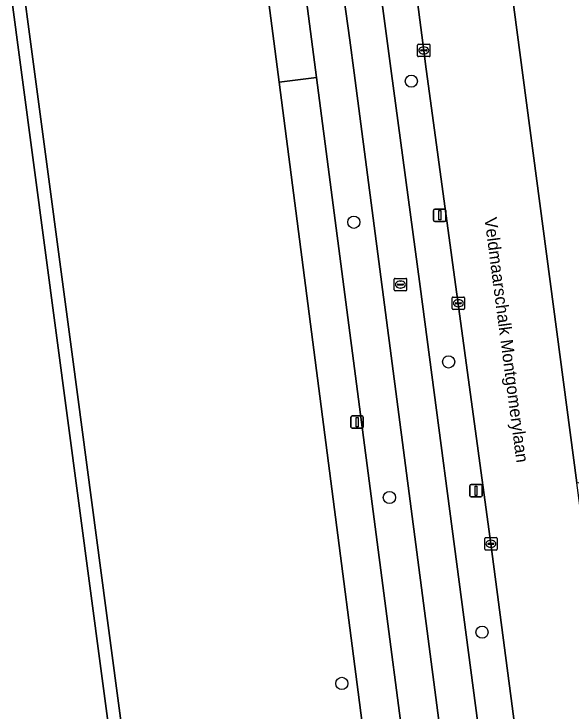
# Model space of a CAD drawing. Extents: x 160554 to 161248, y 385329 to 386506.
# Drawn here: x 161111.1 to 161155.8, y 385873.4 to 385929.4 of the extents above; entities that cross this region are included whole.
import ezdxf

# ---------------------------------------------------------------- set-up
doc = ezdxf.new("R2010")
doc.units = 0
for name, color, linetype in [('IMGEO_Berm_groen', 7, 'Continuous'), ('IMGEO_Boom', 7, 'Continuous'), ('IMGEO_Fietspad_gesloten', 7, 'Continuous'), ('IMGEO_Groenvoorziening', 7, 'Continuous'), ('IMGEO_Haag', 7, 'Continuous'), ('IMGEO_Kolk', 7, 'Continuous'), ('IMGEO_Lichtmast', 7, 'Continuous'), ('IMGEO_Openbare_ruimte_label', 7, 'Continuous'), ('IMGEO_Pand', 7, 'Continuous'), ('IMGEO_Rijbaan_regionaal_gesloten', 7, 'Continuous'), ('IMGEO_Rioolput', 7, 'Continuous'), ('IMGEO_Voetpad_open', 7, 'Continuous')]:
    doc.layers.add(name, color=color, linetype=linetype)

msp = doc.modelspace()

# ---------------------------------------------------------------- linework, layer by layer
at = {"layer": 'IMGEO_Berm_groen'}
for points in [[(161113.936, 386124.668), (161113.973, 386124.396), (161114.009, 386124.124), (161114.019, 386124.048), (161114.029, 386123.972), (161114.09, 386123.518), (161114.101, 386123.435), (161114.201, 386122.678), (161117.244, 386105.163), (161118.602, 386095.351), (161141.35, 385925.019), (161143.69, 385907.496), (161151.452, 385848.709)], [(161133.148, 386066.22), (161134.065, 386059.712), (161151.71, 385926.299), (161156.285, 385891.733), (161156.477, 385891.759), (161156.741, 385891.906), (161157.448, 385893.102), (161158.255, 385895.567)], [(161154.812, 385843.88), (161154.606, 385846.156), (161152.178, 385865.454), (161149.384, 385886.841), (161144.136, 385925.363), (161143.986, 385926.464), (161138.432, 385969.231)]]:
    msp.add_lwpolyline(points, dxfattribs=at)
at = {"layer": 'IMGEO_Boom'}
for centre in [(161142.985, 385923.998), (161138.368, 385912.663), (161145.983, 385901.447), (161141.225, 385890.555), (161148.669, 385879.741), (161137.407, 385875.632)]:
    msp.add_circle(centre, 0.489, dxfattribs=at)
at = {"layer": 'IMGEO_Fietspad_gesloten'}
for points in [[(161111.472, 386134.521), (161111.149, 386135.466), (161110.258, 386138.254), (161106.812, 386137.525), (161107.634, 386135.457), (161107.761, 386135.119), (161108.794, 386132.329), (161110.28, 386126.892), (161110.531, 386125.651), (161111.412, 386121.611), (161113.888, 386108.427), (161119.01, 386071.603), (161123.854, 386033.968), (161125.68, 386021.034), (161126.999, 386010.941), (161128.166, 386002.978), (161129.434, 385991.971), (161133.517, 385961.082), (161135.875, 385944.268), (161136.446, 385938.828), (161138.05, 385927.289), (161138.394, 385924.653), (161148.452, 385847.677)], [(161151.452, 385848.709), (161143.69, 385907.496), (161141.35, 385925.019), (161118.602, 386095.351), (161117.244, 386105.163), (161114.201, 386122.678), (161114.101, 386123.435), (161114.09, 386123.518), (161114.029, 386123.972), (161114.019, 386124.048), (161114.009, 386124.124), (161113.973, 386124.396), (161113.936, 386124.668)]]:
    msp.add_lwpolyline(points, dxfattribs=at)
at = {"layer": 'IMGEO_Groenvoorziening'}
for points in [[(161129.434, 385991.971), (161128.166, 386002.978), (161126.999, 386010.941), (161125.68, 386021.034), (161123.854, 386033.968), (161119.01, 386071.603), (161113.888, 386108.427), (161111.412, 386121.611), (161110.531, 386125.651), (161108.702, 386125.203), (161108.723, 386125.09), (161109.048, 386123.143), (161109.072, 386122.96), (161109.413, 386120.419), (161112.454, 386099.623), (161125.479, 386000), (161135.368, 385924.28), (161147.764, 385829.368), (161149.183, 385819.023), (161150.29, 385819.102), (161150.208, 385819.722), (161149.367, 385837.379)], [(161148.452, 385847.677), (161138.394, 385924.653), (161138.05, 385927.289), (161136.446, 385938.828), (161135.875, 385944.268), (161133.517, 385961.082), (161129.434, 385991.971)], [(161132.353, 385923.907), (161130.428, 385938.734), (161127.194, 385962.541), (161093.966, 385960.914), (161094.874, 385953.891), (161097.601, 385954.29), (161108.541, 385955.891), (161109.928, 385945.494), (161112.775, 385924.141), (161115.749, 385901.843), (161118.463, 385881.489), (161121.251, 385860.582), (161122.752, 385849.325), (161123.708, 385842.158), (161122.665, 385842.019), (161112.744, 385840.696), (161112.591, 385841.865), (161109.707, 385841.529), (161110.155, 385838.705)], [(161143.172, 385840.601), (161132.353, 385923.907)]]:
    msp.add_lwpolyline(points, dxfattribs=at)
at = {"layer": 'IMGEO_Haag'}
for points in [[(161129.434, 385991.971), (161128.166, 386002.978), (161126.999, 386010.941), (161125.68, 386021.034), (161123.854, 386033.968), (161119.01, 386071.603), (161113.888, 386108.427), (161111.412, 386121.611), (161110.531, 386125.651), (161108.702, 386125.203), (161108.723, 386125.09), (161109.048, 386123.143), (161109.072, 386122.96), (161109.413, 386120.419), (161112.454, 386099.623), (161125.479, 386000), (161135.368, 385924.28), (161147.764, 385829.368), (161149.183, 385819.023), (161150.29, 385819.102), (161150.208, 385819.722), (161149.367, 385837.379)], [(161148.452, 385847.677), (161138.394, 385924.653), (161138.05, 385927.289), (161136.446, 385938.828), (161135.875, 385944.268), (161133.517, 385961.082), (161129.434, 385991.971)]]:
    msp.add_lwpolyline(points, dxfattribs=at)
at = {"layer": 'IMGEO_Kolk'}
for p, q in [((161143.485, 385926.038), (161143.485, 385926.89)), ((161143.56, 385926.964), (161144.412, 385926.964)), ((161144.486, 385926.89), (161144.486, 385926.038)), ((161143.744, 385926.458), (161143.744, 385926.47)), ((161144.182, 385926.421), (161143.784, 385926.421)), ((161143.787, 385926.507), (161144.185, 385926.507)), ((161143.973, 385926.744), (161143.998, 385926.744)), ((161144.228, 385926.47), (161144.228, 385926.458)), ((161144.412, 385925.964), (161143.56, 385925.964)), ((161143.996, 385926.184), (161143.971, 385926.184)), ((161146.339, 385906.66), (161147.191, 385906.66)), ((161146.264, 385905.734), (161146.264, 385906.586)), ((161146.523, 385906.154), (161146.523, 385906.166)), ((161146.961, 385906.117), (161146.563, 385906.117)), ((161146.566, 385906.203), (161146.964, 385906.203)), ((161146.752, 385906.44), (161146.777, 385906.44)), ((161147.007, 385906.166), (161147.007, 385906.154)), ((161147.265, 385906.586), (161147.265, 385905.734)), ((161147.191, 385905.66), (161146.339, 385905.66)), ((161146.775, 385905.88), (161146.75, 385905.88)), ((161148.883, 385886.415), (161148.883, 385887.267)), ((161148.958, 385887.341), (161149.81, 385887.341)), ((161149.371, 385887.121), (161149.396, 385887.121)), ((161149.884, 385887.267), (161149.884, 385886.415)), ((161149.142, 385886.835), (161149.142, 385886.847)), ((161149.58, 385886.798), (161149.182, 385886.798)), ((161149.185, 385886.884), (161149.583, 385886.884)), ((161149.394, 385886.561), (161149.369, 385886.561)), ((161149.626, 385886.847), (161149.626, 385886.835)), ((161149.81, 385886.341), (161148.958, 385886.341))]:
    msp.add_line(p, q, dxfattribs=at)
for points in [[(161143.485, 385926.038), (161143.485, 385926.89)], [(161143.56, 385926.964), (161144.412, 385926.964)], [(161144.486, 385926.89), (161144.486, 385926.038)], [(161144.412, 385925.964), (161143.56, 385925.964)], [(161146.339, 385906.66), (161147.191, 385906.66)], [(161146.264, 385905.734), (161146.264, 385906.586)], [(161147.265, 385906.586), (161147.265, 385905.734)], [(161147.191, 385905.66), (161146.339, 385905.66)], [(161148.883, 385886.415), (161148.883, 385887.267)], [(161148.958, 385887.341), (161149.81, 385887.341)], [(161149.884, 385887.267), (161149.884, 385886.415)], [(161149.81, 385886.341), (161148.958, 385886.341)]]:
    msp.add_lwpolyline(points, dxfattribs=at)
for centre, radius, start, end in [((161143.562, 385926.888), 0.0765, 91.552, 178.448), ((161143.562, 385926.888), 0.0765, 91.552, 178.448), ((161144.41, 385926.888), 0.0765, 1.552, 88.448), ((161144.41, 385926.888), 0.0765, 1.552, 88.448), ((161143.784, 385926.467), 0.0403, 85.8775, 175.7526), ((161143.781, 385926.457), 0.0366, 178.938, 274.7102), ((161144.185, 385926.464), 0.043, 264.8664, 352.4533), ((161144.189, 385926.469), 0.0386, 1.7309, 96.639), ((161143.562, 385926.04), 0.0765, 181.552, 268.448), ((161143.562, 385926.04), 0.0765, 181.552, 268.448), ((161144.41, 385926.04), 0.0765, 271.552, 358.448), ((161144.41, 385926.04), 0.0765, 271.552, 358.448), ((161146.341, 385906.584), 0.0765, 91.552, 178.448), ((161146.341, 385906.584), 0.0765, 91.552, 178.448), ((161147.189, 385906.584), 0.0765, 1.552, 88.448), ((161147.189, 385906.584), 0.0765, 1.552, 88.448), ((161146.563, 385906.163), 0.0403, 85.8775, 175.7526), ((161146.56, 385906.153), 0.0366, 178.938, 274.7102), ((161146.964, 385906.16), 0.043, 264.8664, 352.4533), ((161146.968, 385906.165), 0.0386, 1.7309, 96.639), ((161146.341, 385905.736), 0.0765, 181.552, 268.448), ((161146.341, 385905.736), 0.0765, 181.552, 268.448), ((161147.189, 385905.736), 0.0765, 271.552, 358.448), ((161147.189, 385905.736), 0.0765, 271.552, 358.448), ((161148.96, 385887.265), 0.0765, 91.552, 178.448), ((161148.96, 385887.265), 0.0765, 91.552, 178.448), ((161149.808, 385887.265), 0.0765, 1.552, 88.448), ((161149.808, 385887.265), 0.0765, 1.552, 88.448), ((161149.182, 385886.844), 0.0403, 85.8775, 175.7526), ((161149.179, 385886.834), 0.0366, 178.938, 274.7102), ((161149.583, 385886.841), 0.043, 264.8664, 352.4533), ((161149.587, 385886.846), 0.0386, 1.7309, 96.639), ((161148.96, 385886.417), 0.0765, 181.552, 268.448), ((161148.96, 385886.417), 0.0765, 181.552, 268.448), ((161149.808, 385886.417), 0.0765, 271.552, 358.448), ((161149.808, 385886.417), 0.0765, 271.552, 358.448)]:
    msp.add_arc(centre, radius, start, end, dxfattribs=at)
for centre, major_axis, ratio, start_param, end_param in [((161143.972, 385926.464), (-0.387, 0.002), 0.722429, 4.712389, 7.853982), ((161143.997, 385926.464), (-0.39, 0.002), 0.717154, 1.570796, 4.712389), ((161146.751, 385906.16), (-0.387, 0.002), 0.722429, 4.712389, 7.853982), ((161146.776, 385906.16), (-0.39, 0.002), 0.717154, 1.570796, 4.712389), ((161149.37, 385886.841), (-0.387, 0.002), 0.722429, 4.712389, 7.853982), ((161149.395, 385886.841), (-0.39, 0.002), 0.717154, 1.570796, 4.712389)]:
    msp.add_ellipse(centre, major_axis=major_axis, ratio=ratio, start_param=start_param, end_param=end_param, dxfattribs=at)
at = {"layer": 'IMGEO_Lichtmast'}
for p, q in [((161144.774, 385912.82), (161144.774, 385913.62)), ((161144.774, 385913.62), (161144.774, 385912.82)), ((161144.874, 385913.72), (161145.664, 385913.72)), ((161145.664, 385913.72), (161144.874, 385913.72)), ((161145.764, 385913.62), (161145.764, 385912.82)), ((161145.764, 385912.82), (161145.764, 385913.62)), ((161145.664, 385912.72), (161144.874, 385912.72)), ((161144.874, 385912.72), (161145.664, 385912.72)), ((161138.238, 385897.115), (161139.028, 385897.115)), ((161139.028, 385897.115), (161138.238, 385897.115)), ((161138.138, 385896.215), (161138.138, 385897.015)), ((161138.138, 385897.015), (161138.138, 385896.215)), ((161139.128, 385897.015), (161139.128, 385896.215)), ((161139.128, 385896.215), (161139.128, 385897.015)), ((161139.028, 385896.115), (161138.238, 385896.115)), ((161138.238, 385896.115), (161139.028, 385896.115)), ((161147.69, 385890.704), (161147.69, 385891.504)), ((161147.69, 385891.504), (161147.69, 385890.704)), ((161147.79, 385891.604), (161148.58, 385891.604)), ((161148.58, 385891.604), (161147.79, 385891.604)), ((161148.68, 385891.504), (161148.68, 385890.704)), ((161148.68, 385890.704), (161148.68, 385891.504)), ((161148.58, 385890.604), (161147.79, 385890.604)), ((161147.79, 385890.604), (161148.58, 385890.604))]:
    msp.add_line(p, q, dxfattribs=at)
for points in [[(161145.194, 385913.595), (161145.344, 385913.595), (161145.344, 385912.845), (161145.194, 385912.845), (161145.194, 385913.595)], [(161138.558, 385896.99), (161138.708, 385896.99), (161138.708, 385896.24), (161138.558, 385896.24), (161138.558, 385896.99)], [(161148.11, 385891.479), (161148.26, 385891.479), (161148.26, 385890.729), (161148.11, 385890.729), (161148.11, 385891.479)]]:
    msp.add_lwpolyline(points, dxfattribs=at)
for centre, start, end in [((161144.874, 385913.62), 90, 180), ((161144.874, 385913.62), 90, 180), ((161145.664, 385913.62), 0, 90), ((161145.664, 385913.62), 360, 90), ((161144.874, 385912.82), 180, 270), ((161144.874, 385912.82), 180, 270), ((161145.664, 385912.82), 270, 0), ((161145.664, 385912.82), 270, 0), ((161138.238, 385897.015), 90, 180), ((161138.238, 385897.015), 90, 180), ((161139.028, 385897.015), 0, 90), ((161139.028, 385897.015), 360, 90), ((161138.238, 385896.215), 180, 270), ((161138.238, 385896.215), 180, 270), ((161139.028, 385896.215), 270, 0), ((161139.028, 385896.215), 270, 0), ((161147.79, 385891.504), 90, 180), ((161147.79, 385891.504), 90, 180), ((161148.58, 385891.504), 0, 90), ((161148.58, 385891.504), 360, 90), ((161147.79, 385890.704), 180, 270), ((161147.79, 385890.704), 180, 270), ((161148.58, 385890.704), 270, 0), ((161148.58, 385890.704), 270, 0)]:
    msp.add_arc(centre, 0.1, start, end, dxfattribs=at)
at = {"layer": 'IMGEO_Pand'}
msp.add_lwpolyline([(161122.665, 385842.019), (161108.009, 385951.88)], dxfattribs=at)
at = {"layer": 'IMGEO_Rijbaan_regionaal_gesloten'}
for points in [[(161117.704, 386125.534), (161117.793, 386125.135), (161118.324, 386120.92), (161138.432, 385969.231), (161143.986, 385926.464), (161144.136, 385925.363), (161149.384, 385886.841), (161152.178, 385865.454), (161154.606, 385846.156), (161154.812, 385843.88)], [(161163.014, 385840.627), (161161.069, 385855.588), (161157.861, 385879.822), (161156.285, 385891.733), (161151.71, 385926.299), (161134.065, 386059.712), (161133.148, 386066.22)]]:
    msp.add_lwpolyline(points, dxfattribs=at)
at = {"layer": 'IMGEO_Rioolput'}
for p, q in [((161141.61, 385907.233), (161141.61, 385908.085)), ((161141.685, 385908.159), (161142.537, 385908.159)), ((161142.098, 385907.939), (161142.123, 385907.939)), ((161142.611, 385908.085), (161142.611, 385907.233)), ((161141.869, 385907.653), (161141.869, 385907.665)), ((161142.307, 385907.616), (161141.909, 385907.616)), ((161141.912, 385907.702), (161142.31, 385907.702)), ((161142.121, 385907.379), (161142.096, 385907.379)), ((161142.353, 385907.665), (161142.353, 385907.653)), ((161142.537, 385907.159), (161141.685, 385907.159))]:
    msp.add_line(p, q, dxfattribs=at)
for points in [[(161141.61, 385907.233), (161141.61, 385908.085)], [(161141.685, 385908.159), (161142.537, 385908.159)], [(161142.611, 385908.085), (161142.611, 385907.233)], [(161142.537, 385907.159), (161141.685, 385907.159)]]:
    msp.add_lwpolyline(points, dxfattribs=at)
for centre, radius, start, end in [((161141.687, 385908.083), 0.0765, 91.552, 178.448), ((161141.687, 385908.083), 0.0765, 91.552, 178.448), ((161142.535, 385908.083), 0.0765, 1.552, 88.448), ((161142.535, 385908.083), 0.0765, 1.552, 88.448), ((161141.687, 385907.235), 0.0765, 181.552, 268.448), ((161141.687, 385907.235), 0.0765, 181.552, 268.448), ((161141.909, 385907.662), 0.0403, 85.8775, 175.7526), ((161141.906, 385907.652), 0.0366, 178.938, 274.7102), ((161142.31, 385907.659), 0.043, 264.8664, 352.4533), ((161142.314, 385907.664), 0.0386, 1.7309, 96.639), ((161142.535, 385907.235), 0.0765, 271.552, 358.448), ((161142.535, 385907.235), 0.0765, 271.552, 358.448)]:
    msp.add_arc(centre, radius, start, end, dxfattribs=at)
for centre, major_axis, ratio, start_param, end_param in [((161142.097, 385907.659), (-0.387, 0.002), 0.722429, 4.712389, 7.853982), ((161142.122, 385907.659), (-0.39, 0.002), 0.717154, 1.570796, 4.712389)]:
    msp.add_ellipse(centre, major_axis=major_axis, ratio=ratio, start_param=start_param, end_param=end_param, dxfattribs=at)
at = {"layer": 'IMGEO_Voetpad_open'}
for points in [[(161105.792, 386124.199), (161110.502, 386088.609), (161111.046, 386084.779), (161107.302, 386084.285), (161107.472, 386083.112), (161111.193, 386083.562), (161111.704, 386079.678), (161117.347, 386036.896), (161117.757, 386034.497), (161119.876, 386018.552), (161120.772, 386011.404), (161122.294, 386000), (161126.921, 385964.614), (161127.194, 385962.541), (161130.428, 385938.734), (161132.353, 385923.907), (161135.368, 385924.28), (161125.479, 386000)], [(161135.368, 385924.28), (161132.353, 385923.907), (161143.172, 385840.601)], [(161157.208, 385759.496), (161156.899, 385762.386), (161155.867, 385776.371), (161155.533, 385779.346), (161150.29, 385819.102), (161149.183, 385819.023), (161147.764, 385829.368), (161135.368, 385924.28)]]:
    msp.add_lwpolyline(points, dxfattribs=at)
msp.add_lwpolyline([(161097.601, 385954.29), (161098.088, 385950.557), (161108.009, 385951.88), (161122.665, 385842.019), (161123.708, 385842.158), (161122.752, 385849.325), (161121.251, 385860.582), (161118.463, 385881.489), (161115.749, 385901.843), (161112.775, 385924.141), (161109.928, 385945.494), (161108.541, 385955.891)], close=True, dxfattribs=at)

# ---------------------------------------------------------------- texts
at = {"layer": 'IMGEO_Openbare_ruimte_label'}
msp.add_text('Veldmaarschalk Montgomerylaan', height=1, rotation=277.4734, dxfattribs=at).set_placement((161148.857, 385912.99))

doc.saveas('drawing.dxf')
